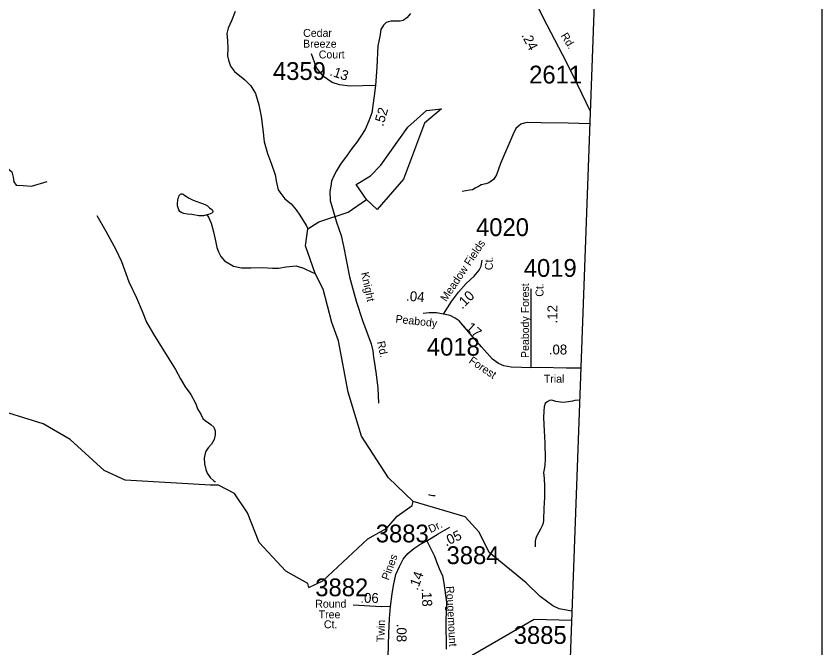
# Model space of a CAD drawing. Extents: x 1551653 to 1702041, y 811336 to 920032.
# Drawn here: x 1687444 to 1694129, y 840268 to 845509 of the extents above; entities that cross this region are included whole.
import ezdxf

# ---------------------------------------------------------------- set-up
doc = ezdxf.new("R2010")
doc.units = 0
for name, color, linetype in [('Old_Level_11', 7, 'Continuous'), ('Old_Level_17', 7, 'Continuous'), ('Old_Level_32', 7, 'Continuous'), ('Old_Level_35', 7, 'Continuous'), ('Old_Level_52', 7, 'Continuous'), ('Old_Level_56', 7, 'Continuous'), ('Old_Level_59', 7, 'Continuous'), ('Old_Level_60', 7, 'Continuous'), ('Old_Level_62', 7, 'Continuous'), ('Old_Level_63', 7, 'Continuous'), ('Old_Level_8', 7, 'Continuous')]:
    doc.layers.add(name, color=color, linetype=linetype)

msp = doc.modelspace()

# ---------------------------------------------------------------- linework, layer by layer
at = {"layer": 'Old_Level_32'}
msp.add_line((1691714.079, 843245.681), (1691715.119, 842591.736), dxfattribs=at)
for points in [[(1691646.84, 845833.889), (1691702.397, 845732.376), (1691815.927, 845495.513), (1691974.463, 845193.564), (1692063.196, 845020.432), (1692206.192, 844720.64)], [(1690717.13, 845530.421), (1690685.503, 845493.83), (1690655.069, 845473.321), (1690631.467, 845468.349), (1690600.263, 845466.626), (1690579.405, 845466.626), (1690553.458, 845466.117), (1690515.322, 845455.919), (1690492.341, 845433.546), (1690471.223, 845397.5), (1690461.907, 845339.081), (1690446.183, 845261.271), (1690436.451, 845085.981), (1690426.718, 844932.331)], [(1690426.718, 844932.331), (1690213.475, 844928.792), (1690125.92, 844939.099), (1690067.55, 844957.995), (1689993.729, 845007.812), (1689937.077, 845079.96), (1689894.158, 845196.771)], [(1690426.718, 844932.331), (1690413.605, 844847.142), (1690394.935, 844705.69), (1690370.929, 844638.967), (1690338.922, 844569.575), (1690304.247, 844513.528), (1690269.573, 844462.819), (1690229.564, 844409.441), (1690189.555, 844356.063), (1690136.209, 844281.334), (1690101.535, 844225.286), (1690080.196, 844185.253), (1690061.526, 844139.881), (1690056.191, 844097.179), (1690048.189, 844054.476), (1690050.857, 843979.747), (1690101.535, 843800.93), (1690141.544, 843690.169), (1690160.214, 843599.426), (1690210.893, 843345.88), (1690265.083, 843145.189), (1690318.912, 842983.566), (1690390.019, 842791.314), (1690403.143, 842731.851), (1690407.728, 842679.176), (1690421.185, 842611.832), (1690431.951, 842536.408), (1690445.408, 842423.272), (1690450.791, 842299.361)], [(1690990.996, 843037.749), (1691056.495, 843141.716), (1691113.156, 843219.69), (1691178.655, 843290.387), (1691243.633, 843351.726), (1691286.259, 843400.59), (1691302.894, 843434.899), (1691310.171, 843483.763)], [(1690990.996, 843037.749), (1690932.775, 843047.106), (1690870.396, 843047.106), (1690821.532, 843042.948)], [(1691715.119, 842591.736), (1691635.585, 842592.776), (1691550.332, 842596.934), (1691491.072, 842607.331), (1691445.327, 842626.045), (1691395.423, 842664.512), (1691305.493, 842765.359), (1691209.845, 842874.523), (1691119.914, 842980.568), (1691086.645, 843003.441), (1691045.058, 843026.313), (1690990.996, 843037.749)], [(1692127.971, 842589.686), (1692009.341, 842588.617), (1691793.092, 842592.776), (1691715.119, 842591.736)], [(1690850.723, 841155.076), (1690945.485, 841213.231), (1691041.416, 841269.88)], [(1690549.696, 840611.584), (1690562.784, 840716.353), (1690573.69, 840786.2), (1690595.504, 840875.69), (1690623.862, 840943.354), (1690654.401, 841004.469), (1690693.666, 841050.307), (1690743.837, 841091.778), (1690794.008, 841124.518), (1690850.723, 841155.076)], [(1690850.723, 841155.076), (1690916.164, 841028.479), (1690931.434, 840982.643), (1690953.248, 840925.892), (1690981.605, 840864.777), (1690992.512, 840805.844), (1691014.325, 840646.507), (1691009.962, 840489.352), (1691012.308, 840257.959)], [(1690549.696, 840611.584), (1690473.348, 840609.401), (1690239.943, 840622.497)], [(1690531.313, 840194.28), (1690536.607, 840386.765), (1690543.152, 840511.18), (1690549.696, 840611.584)]]:
    msp.add_lwpolyline(points, dxfattribs=at)
at = {"layer": 'Old_Level_35'}
for points in [[(1692202.312, 844614.907), (1692024.417, 844621.149), (1691798.811, 844624.268), (1691686.528, 844625.308), (1691658.457, 844621.149), (1691632.465, 844611.792), (1691610.633, 844596.197), (1691588.8, 844577.484), (1691564.888, 844525.501), (1691464.04, 844285.339), (1691430.252, 844192.81), (1691416.737, 844168.898), (1691404.26, 844153.303), (1691386.587, 844138.748), (1691366.833, 844127.312), (1691340.841, 844118.994), (1691302.374, 844108.598), (1691280.541, 844095.081), (1691252.47, 844080.527), (1691229.598, 844069.091), (1691205.686, 844064.931), (1691143.306, 844053.495)], [(1686914.028, 844578.61), (1686945.244, 844540.729), (1686975.562, 844493.312), (1686990.722, 844440.207), (1686986.932, 844387.102), (1686956.613, 844307.443), (1686950.929, 844280.891), (1686967.982, 844269.511), (1686994.511, 844258.132), (1687238.956, 844256.234), (1687320.437, 844260.028), (1687373.496, 844248.648), (1687407.604, 844216.406), (1687418.974, 844172.783), (1687426.553, 844134.851), (1687445.503, 844106.401), (1687502.35, 844102.608), (1687570.567, 844098.815), (1687701.317, 844136.747)], [(1692118.168, 842322.626), (1692079.518, 842320.385), (1692058.725, 842315.187), (1692027.536, 842307.909), (1692003.624, 842305.83), (1691978.672, 842304.791), (1691922.53, 842313.108), (1691887.182, 842322.464), (1691869.507, 842321.424), (1691848.714, 842309.988), (1691834.159, 842295.434), (1691823.763, 842267.363), (1691822.723, 842235.134), (1691818.564, 842176.912), (1691824.803, 842069.827), (1691830.52, 841968.981), (1691832.08, 841833.825), (1691830, 841784.961), (1691823.763, 841748.573), (1691820.643, 841722.581), (1691823.763, 841672.678), (1691828.441, 841610.299), (1691826.362, 841516.73), (1691823.243, 841428.359), (1691820.643, 841327.512), (1691816.485, 841303.599), (1691808.168, 841281.767), (1691794.653, 841252.656), (1691767.621, 841203.792), (1691754.626, 841177.801), (1691749.427, 841152.849), (1691749.427, 841107.104)]]:
    msp.add_lwpolyline(points, dxfattribs=at)
at = {"layer": 'Old_Level_52'}
msp.add_lwpolyline([(1693532.791, 878638.321), (1693519.914, 877349.945), (1693492.014, 876609.648), (1693453.815, 875667.649), (1693430.213, 875135.35), (1693375.315, 874115.254), (1693330.715, 873313.552), (1693283.815, 872475.555), (1693250.613, 871813.457), (1693208.113, 871017.258), (1693160.515, 870131.361), (1693122.415, 869369.262), (1693086.516, 868609.064), (1693046.713, 867715.066), (1693006.516, 866758.966), (1692985.469, 866061.038), (1692761.517, 860283.68), (1692552.714, 854372.091), (1692258.315, 846140.608), (1691699.317, 830912.039), (1691456.683, 824436.459)], dxfattribs=at)
at = {"layer": 'Old_Level_56'}
msp.add_lwpolyline([(1667356.905, 830536.312), (1667410.066, 830555.3), (1673968.752, 832962.836), (1681130.237, 834360.93), (1691741.217, 840506.82), (1692051.207, 840498.436)], dxfattribs=at)
at = {"layer": 'Old_Level_59'}
for points in [[(1689872.769, 840768.65), (1689864.772, 840801.664), (1689682.788, 840903.83), (1689459.794, 841141.435), (1689362.805, 841389.599), (1689255.767, 841549.284), (1689122.791, 841617.668), (1689056.764, 841619.052), (1688348.822, 841659.652), (1688174.835, 841738.752), (1687893.811, 841997.168), (1687669.792, 842126.505), (1687220.728, 842263.633), (1687129.787, 842331.147), (1686990.762, 842507.953), (1686753.722, 842962.451), (1686650.786, 843437.301), (1686544.774, 843715.146), (1686514.734, 844030.875), (1686540.775, 844155.034), (1686636.371, 844326.41)], [(1690738.807, 841483.052), (1690532.832, 841677.595), (1690310.863, 842023.467), (1690198.802, 842390.202), (1690119.857, 842815.173), (1690062.852, 842967.372), (1689990.777, 843244.603), (1689925.775, 843373.068), (1689844.779, 843602.008), (1689863.849, 843744.469), (1689954.79, 843803.319), (1690197.777, 843883.699), (1690351.212, 843987.044)], [(1689872.769, 840768.65), (1689989.854, 840825.398), (1690360.793, 841172.346), (1690519.811, 841261.031), (1690604.805, 841361.046), (1690730.809, 841450.397), (1690738.807, 841483.052)], [(1692053.916, 840572.239), (1691949.041, 840592.473), (1691897.059, 840617.425), (1691793.092, 840694.36), (1691675.845, 840807.897), (1691367.804, 841059.978), (1691286.808, 841229.043), (1691170.851, 841356.125), (1690738.807, 841483.052)]]:
    msp.add_lwpolyline(points, dxfattribs=at)
at = {"layer": 'Old_Level_60'}
msp.add_lwpolyline([(1690351.212, 843987.044), (1690266.076, 844112.137), (1690384.866, 844185.131), (1690468.855, 844272.119), (1690694.007, 844589.076), (1690848.817, 844727.232), (1690973.796, 844741.124), (1690831.402, 844620.016), (1690659.15, 844155.647), (1690438.159, 843905.461), (1690351.212, 843987.044)], dxfattribs=at)
at = {"layer": 'Old_Level_62'}
for points in [[(1689260.791, 845546.517), (1689231.469, 845469.11), (1689204.402, 845408.107), (1689191.689, 845365.764), (1689196.712, 845304.043), (1689201.634, 845244.065), (1689198.558, 845180.141), (1689206.042, 845143.897), (1689223.267, 845093.455), (1689256.382, 845048.497), (1689341.274, 844979.446), (1689392.435, 844930.798), (1689431.394, 844867.692), (1689457.846, 844773.573), (1689478.146, 844675.508), (1689490.347, 844569.342), (1689500.805, 844464.919), (1689531.05, 844368.288), (1689561.705, 844281.551), (1689594.103, 844193.02), (1689605.074, 844128.839), (1689618.094, 844068.656), (1689631.833, 844048.663), (1689672.638, 843993.709), (1689726.054, 843950.802), (1689767.27, 843902.359), (1689798.54, 843858.221), (1689833.604, 843799.218), (1689853.084, 843769.28), (1689863.849, 843744.469)], [(1689027.647, 843859.913), (1688997.914, 843853.146), (1688960.082, 843851.454), (1688902.155, 843863.296), (1688866.271, 843865.654), (1688834.283, 843872.114), (1688814.495, 843879.854), (1688802.807, 843889.081), (1688794.81, 843900.769), (1688788.761, 843917.276), (1688783.43, 843936.295), (1688783.84, 843955.98), (1688786.198, 843978.894), (1688788.659, 844000.169), (1688792.76, 844010.78), (1688796.758, 844020.52), (1688808.959, 844032.618), (1688814.495, 844035.796), (1688820.954, 844035.643), (1688829.259, 844032.157), (1688842.792, 844022.058), (1688880.419, 843997.451), (1688912.408, 843982.893), (1688973.923, 843961.157), (1689013.703, 843947.214), (1689032.055, 843934.552), (1689049.177, 843918.609), (1689069.067, 843905.845), (1689074.501, 843898.36), (1689076.654, 843887.646), (1689074.706, 843878.675), (1689068.247, 843873.857), (1689040.155, 843862.169), (1689027.647, 843859.913)], [(1688113.73, 843855.555), (1688187.446, 843724.424), (1688270.902, 843573.353), (1688319.397, 843472.21), (1688380.503, 843303.607), (1688442.326, 843171.809), (1688490.513, 843061.696), (1688524.962, 842969.064), (1688583.299, 842870.28), (1688655.375, 842753.093), (1688766.411, 842576.902), (1688807.216, 842500.52), (1688846.073, 842433.263), (1688892.928, 842370.773), (1688935.681, 842291.931), (1688948.907, 842249.792), (1688976.281, 842205.758), (1688993.711, 842170.95), (1689013.498, 842154.956), (1689038.925, 842136.348), (1689060.763, 842121.994), (1689084.344, 842097.695), (1689096.032, 842069.552), (1689095.417, 842035.103), (1689086.804, 841997.578), (1689064.044, 841957.798), (1689037.592, 841928.015), (1689014.934, 841894.796), (1689004.066, 841840.868), (1689007.142, 841794.782), (1689018.522, 841747.005), (1689027.954, 841716.401), (1689054.816, 841681.44), (1689084.959, 841653.758), (1689093.264, 841649.374), (1689097.877, 841646.939)], [(1689027.647, 843859.913), (1689040.053, 843842.484), (1689061.07, 843790.298), (1689081.781, 843719.35), (1689098.595, 843643.481), (1689109.77, 843589.09), (1689122.894, 843552.693), (1689142.374, 843514.605), (1689174.054, 843480.259), (1689247.155, 843435.25), (1689312.874, 843420.025), (1689390.897, 843420.896), (1689489.014, 843424.638), (1689570.932, 843418.026), (1689621.068, 843418.641), (1689683.198, 843429.714), (1689711.393, 843433.2), (1689767.577, 843438.634), (1689829.298, 843419.359), (1689896.453, 843384.346), (1689925.775, 843373.068)], [(1690866.656, 841539.544), (1690873.833, 841537.749), (1690901.823, 841531.392), (1690920.175, 841531.034)]]:
    msp.add_lwpolyline(points, dxfattribs=at)
at = {"layer": 'Old_Level_63'}
msp.add_lwpolyline([(1631612.821, 874749.337), (1694128.892, 874749.337), (1694128.892, 831307.151), (1631612.821, 831307.151), (1631612.821, 874749.337)], dxfattribs=at)

# ---------------------------------------------------------------- texts
at = {"layer": 'Old_Level_11'}
for s, p in [('Cedar', (1689825.341, 845336.604)), ('Breeze', (1689825.032, 845247.277)), ('Court', (1689955.124, 845157.951)), ('Trial', (1691822.043, 842467.73)), ('Round', (1689925.573, 840601.63)), ('Tree', (1689954.016, 840513.186)), ('Ct.', (1689997.453, 840430.866))]:
    msp.add_text(s, height=65.6167, dxfattribs=at).set_placement(p)
for s, height, rotation, p in [('Rd.', 65.6167, 301.5356694, (1691960.002, 845346.948)), ('Meadow Fields', 65.61666, 56.2869833, (1691012.673, 843135.281)), ('Ct.', 65.6167, 90, (1691398.961, 843401.943)), ('Knight', 65.6167, 282.1510361, (1690305.165, 843378.697)), ('Peabody Forest', 65.61666, 90, (1691699.058, 842672.652)), ('Ct.', 65.6167, 90, (1691819.111, 843181.094)), ('Peabody', 65.6167, 353.6556083, (1690588.986, 842966.1)), ('Rd.', 65.6167, 282.4463556, (1690437.801, 842805.82)), ('Forest', 65.6167, 325.9577694, (1691194.514, 842636.827)), ('Dr.', 65.6167, 26.1619056, (1690883.399, 841219.342)), ('Pines', 65.6167, 69.9201944, (1690534.868, 840824.415)), ('Rougemount', 65.6167, 273.0008139, (1691011.352, 840779.104)), ('Twin', 65.6167, 88.2645528, (1690499.329, 840314.691))]:
    msp.add_text(s, height=height, rotation=rotation, dxfattribs=at).set_placement(p)
at = {"layer": 'Old_Level_17'}
for s, rotation, p in [('.24', 297.7014972, (1691633.788, 845350.444)), ('.13', 342.0618556, (1690040.611, 845018.643)), ('.52', 73.6324444, (1690488.893, 844590.112)), ('.04', 355.427875, (1690677.358, 843148.773)), ('.10', 44.9886139, (1691145.53, 843073.669)), ('.12', 89.4644083, (1691933.586, 842959.589)), ('.17', 318.0238083, (1691146.618, 842936.898)), ('.05', 25.3581694, (1691011.382, 841109.035)), ('.14', 69.9201944, (1690774.348, 840740.408)), ('.18', 272.6676083, (1690807.973, 840760.664)), ('.06', 359.4461806, (1690299.908, 840642.159)), ('.08', 270.0609611, (1690601.443, 840468.19))]:
    msp.add_text(s, height=82.0208, rotation=rotation, dxfattribs=at).set_placement(p)
msp.add_text('.08', height=82.0208, dxfattribs=at).set_placement((1691863.486, 842702.194))
at = {"layer": 'Old_Level_8'}
for s, p in [('4359', (1689574.913, 844979.515)), ('2611', (1691700.224, 844950.169)), ('4020', (1691259.423, 843684.333)), ('4019', (1691655.739, 843346.235)), ('4018', (1690852.057, 842692.355)), ('3883', (1690428.165, 841143.252)), ('3884', (1691015.131, 840963.122)), ('3882', (1689926.11, 840696.27)), ('3885', (1691572.456, 840300.909))]:
    msp.add_text(s, height=147.6375, dxfattribs=at).set_placement(p)

doc.saveas('drawing.dxf')
